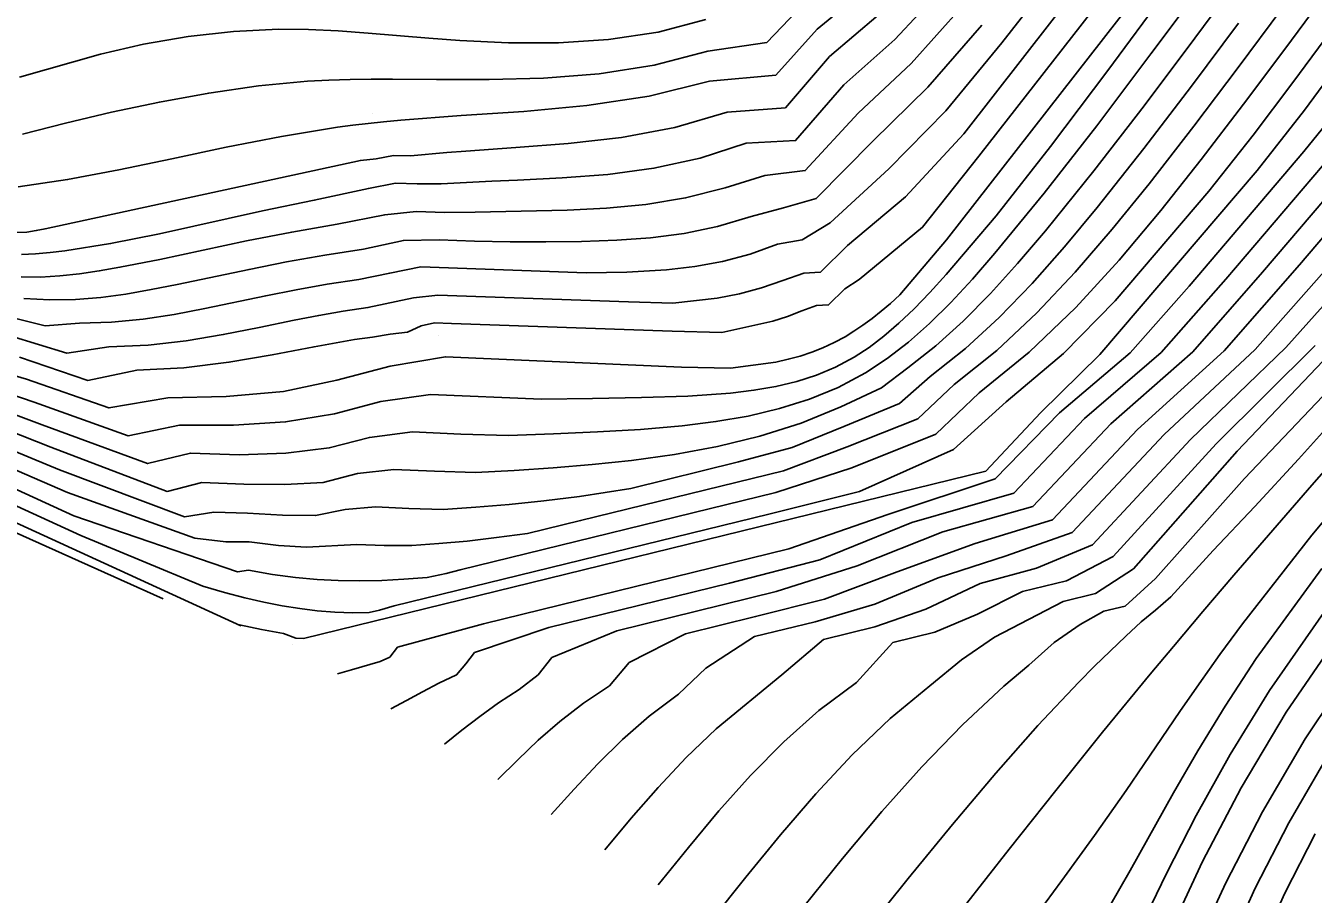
# Model space of a CAD drawing. Extents: x 2356077 to 2359823, y 225951 to 227822.
# Drawn here: x 2356716.3 to 2356793.7, y 226841 to 226893.2 of the extents above; entities that cross this region are included whole.
import ezdxf

# ---------------------------------------------------------------- set-up
doc = ezdxf.new("R2010")
doc.units = 0
for name, color, linetype in [('DTM Contours Major', 7, 'Continuous'), ('DTM Contours Minor', 7, 'Continuous'), ('PH Exist DTM Point', 7, 'Continuous')]:
    doc.layers.add(name, color=color, linetype=linetype)

msp = doc.modelspace()

# ---------------------------------------------------------------- linework, layer by layer
at = {"layer": 'DTM Contours Major'}
for points in [[(2356778.335, 226896.48), (2356774.99, 226892.186), (2356771.621, 226888.105), (2356768.205, 226884.617), (2356764.67, 226881.367), (2356763.001, 226880.342), (2356761.515, 226880.086), (2356759.869, 226879.483), (2356758.215, 226879.043), (2356756.542, 226878.738), (2356754.841, 226878.541), (2356752.451, 226878.399), (2356750.015, 226878.366), (2356740.069, 226878.712), (2356738.204, 226878.343), (2356736.342, 226877.966), (2356734.449, 226877.68), (2356732.586, 226877.349), (2356730.748, 226876.986), (2356727.087, 226876.22), (2356725.244, 226875.865), (2356723.383, 226875.575), (2356721.49, 226875.387), (2356719.548, 226875.333), (2356717.502, 226875.174), (2356714.755, 226875.863)], [(2356787.208, 226895.904), (2356783.961, 226891.523), (2356780.707, 226887.209), (2356777.546, 226883.153), (2356774.581, 226879.541), (2356773.227, 226877.99), (2356771.923, 226876.586), (2356770.649, 226875.324), (2356769.383, 226874.201), (2356768.107, 226873.211), (2356766.798, 226872.35), (2356765.151, 226871.475), (2356763.428, 226870.763), (2356761.629, 226870.194), (2356759.755, 226869.751), (2356757.808, 226869.413), (2356755.786, 226869.162), (2356753.286, 226868.949), (2356750.7, 226868.802), (2356748.048, 226868.688), (2356745.347, 226868.577), (2356742.48, 226868.67), (2356739.573, 226868.796), (2356736.982, 226868.464), (2356734.568, 226867.835), (2356731.954, 226867.512), (2356729.159, 226867.425), (2356726.229, 226867.528), (2356723.65, 226866.887), (2356717.321, 226869.228), (2356710.774, 226871.67)], [(2356766.668, 226895.294), (2356763.891, 226893.015), (2356761.418, 226890.25), (2356757.426, 226889.889), (2356753.804, 226888.984), (2356750.055, 226888.414), (2356746.261, 226888.062), (2356742.504, 226887.812), (2356738.867, 226887.547), (2356737.823, 226887.449), (2356736.899, 226887.35), (2356735.983, 226887.239), (2356735.074, 226887.117), (2356731.701, 226886.568), (2356728.375, 226885.917), (2356725.112, 226885.225), (2356721.928, 226884.557), (2356718.84, 226883.973), (2356715.863, 226883.538)], [(2356794.772, 226892.901), (2356792.48, 226889.804), (2356790.105, 226886.639), (2356787.439, 226883.279), (2356781.799, 226876.669), (2356778.696, 226873.515), (2356775.257, 226870.609), (2356772.093, 226867.73), (2356766.439, 226865.219), (2356760.984, 226863.858), (2356738.47, 226858.331), (2356737.599, 226858.085), (2356736.972, 226857.941), (2356735.986, 226857.912), (2356734.915, 226857.959), (2356733.841, 226858.048), (2356732.809, 226858.172), (2356731.748, 226858.338), (2356730.647, 226858.552), (2356729.492, 226858.818), (2356728.271, 226859.139), (2356726.971, 226859.52), (2356719.635, 226862.559), (2356666.59, 226886.882)], [(2356801.698, 226889.177), (2356792.882, 226878.843), (2356788.36, 226873.663), (2356783.149, 226868.95), (2356778.032, 226863.513), (2356773.398, 226862.084), (2356768.701, 226860.389), (2356764.335, 226858.734), (2356760.193, 226857.697), (2356755.974, 226856.661), (2356752.597, 226854.926), (2356751.41, 226853.53), (2356749.851, 226852.489), (2356748.437, 226851.392), (2356747.132, 226850.253), (2356745.9, 226849.086), (2356744.705, 226847.904)], [(2356794.662, 226871.347), (2356789.585, 226866.001), (2356784.242, 226859.975), (2356782.402, 226858.328), (2356781.118, 226858.013), (2356779.708, 226857.224), (2356778.15, 226856.139), (2356776.611, 226854.773), (2356775.123, 226853.517), (2356772.623, 226851.189), (2356770.182, 226848.658), (2356767.787, 226845.966), (2356765.427, 226843.153), (2356763.09, 226840.258)], [(2356794.95, 226858.806), (2356791.083, 226853.251), (2356788.718, 226849.405), (2356786.675, 226845.734), (2356784.904, 226842.275), (2356783.35, 226839.062)]]:
    msp.add_lwpolyline(points, dxfattribs=at)
at = {"layer": 'DTM Contours Minor'}
for points in [[(2356784.901, 226899.85), (2356773.619, 226885.367), (2356770.232, 226881.1), (2356766.411, 226877.954), (2356765.557, 226877.401), (2356764.58, 226876.432), (2356763.857, 226876.391), (2356762.984, 226876.078), (2356762.114, 226875.74), (2356761.232, 226875.45), (2356758.169, 226874.777), (2356755.188, 226874.858), (2356741.921, 226875.32), (2356740.9, 226875.347), (2356740.094, 226875.172), (2356739.28, 226874.789), (2356738.237, 226874.679), (2356737.164, 226874.5), (2356736.091, 226874.344), (2356733.655, 226873.914), (2356731.14, 226873.433), (2356728.534, 226872.983), (2356725.826, 226872.647), (2356723.005, 226872.505), (2356720.054, 226871.883), (2356715.958, 226873.292)], [(2356789.611, 226896.53), (2356786.601, 226892.468), (2356783.548, 226888.41), (2356780.529, 226884.504), (2356777.621, 226880.896), (2356775.945, 226878.922), (2356774.308, 226877.11), (2356772.682, 226875.461), (2356771.038, 226873.975), (2356769.347, 226872.651), (2356767.754, 226871.438), (2356765.317, 226870.301), (2356762.93, 226869.326), (2356760.449, 226868.539), (2356757.902, 226867.919), (2356755.318, 226867.44), (2356752.727, 226867.078), (2356750.366, 226866.829), (2356748.019, 226866.638), (2356745.683, 226866.485), (2356743.354, 226866.351), (2356740.905, 226866.436), (2356738.458, 226866.542), (2356736.263, 226866.298), (2356734.209, 226865.763), (2356731.895, 226865.633), (2356729.442, 226865.66), (2356726.91, 226865.759), (2356724.835, 226865.217), (2356717.838, 226867.876), (2356710.615, 226870.734)], [(2356784.837, 226895.231), (2356781.366, 226890.523), (2356777.928, 226885.966), (2356774.65, 226881.797), (2356771.658, 226878.254), (2356770.67, 226877.172), (2356769.724, 226876.198), (2356768.807, 226875.327), (2356767.909, 226874.556), (2356767.016, 226873.878), (2356766.117, 226873.291), (2356765.008, 226872.695), (2356763.862, 226872.21), (2356762.667, 226871.825), (2356761.413, 226871.525), (2356760.09, 226871.298), (2356758.684, 226871.13), (2356756.122, 226870.95), (2356753.344, 226870.856), (2356750.399, 226870.801), (2356747.319, 226870.762), (2356740.658, 226871.051), (2356737.672, 226870.622), (2356734.875, 226869.893), (2356731.945, 226869.4), (2356728.812, 226869.195), (2356725.574, 226869.195), (2356722.477, 226868.559), (2356716.826, 226870.587), (2356710.969, 226872.591)], [(2356779.771, 226895.794), (2356772.705, 226886.724), (2356769.214, 226882.929), (2356765.713, 226880.005), (2356764.095, 226878.404), (2356763.094, 226878.347), (2356761.842, 226877.905), (2356760.544, 226877.453), (2356759.228, 226877.104), (2356757.884, 226876.843), (2356755.216, 226876.541), (2356752.548, 226876.614), (2356741.086, 226877.013), (2356739.643, 226876.864), (2356736.892, 226876.269), (2356735.414, 226876.053), (2356733.943, 226875.801), (2356732.466, 226875.517), (2356730.356, 226875.082), (2356728.197, 226874.649), (2356725.978, 226874.274), (2356723.686, 226874.012), (2356721.312, 226873.918), (2356718.795, 226873.533), (2356715.383, 226874.565)], [(2356771.483, 226895.542), (2356768.555, 226892.393), (2356765.502, 226889.656), (2356762.595, 226886.317), (2356759.628, 226886.15), (2356756.87, 226885.257), (2356754.087, 226884.651), (2356751.308, 226884.28), (2356748.564, 226884.067), (2356745.888, 226883.937), (2356744.342, 226883.869), (2356742.818, 226883.795), (2356741.304, 226883.703), (2356739.862, 226883.711), (2356738.552, 226883.756), (2356736.922, 226883.434), (2356733.669, 226882.73), (2356730.553, 226882.086), (2356724.368, 226880.715), (2356721.426, 226880.122), (2356718.673, 226879.683), (2356717.787, 226879.581), (2356716.922, 226879.509), (2356716.07, 226879.468)], [(2356794.417, 226895.079), (2356792.006, 226891.818), (2356789.518, 226888.495), (2356786.977, 226885.17), (2356784.556, 226882.101), (2356782.052, 226879.129), (2356779.441, 226876.276), (2356776.648, 226873.601), (2356773.631, 226871.137), (2356771.027, 226868.662), (2356765.974, 226866.629), (2356761.404, 226865.154), (2356742.447, 226860.5), (2356741.6, 226860.278), (2356740.445, 226860.052), (2356739.06, 226859.935), (2356737.723, 226859.863), (2356736.412, 226859.837), (2356735.102, 226859.856), (2356733.841, 226859.918), (2356732.538, 226860.035), (2356731.168, 226860.219), (2356729.706, 226860.482), (2356729.064, 226860.386), (2356719.218, 226863.76), (2356669.824, 226886.409)], [(2356782.81, 226894.636), (2356771.67, 226880.336), (2356768.862, 226877.034), (2356768.297, 226876.522), (2356767.741, 226876.049), (2356767.194, 226875.613), (2356766.651, 226875.213), (2356766.11, 226874.849), (2356765.57, 226874.52), (2356764.913, 226874.165), (2356764.247, 226873.855), (2356763.568, 226873.587), (2356762.872, 226873.357), (2356762.154, 226873.161), (2356761.41, 226872.995), (2356758.682, 226872.626), (2356755.752, 226872.698), (2356741.548, 226873.315), (2356738.224, 226872.744), (2356735.031, 226871.912), (2356731.816, 226871.221), (2356728.375, 226870.927), (2356724.868, 226870.842), (2356721.33, 226870.238), (2356716.373, 226871.966), (2356711.26, 226873.472)], [(2356763.119, 226894.553), (2356760.876, 226892.219), (2356757.317, 226891.685), (2356754.101, 226890.84), (2356750.79, 226890.328), (2356747.457, 226890.069), (2356744.175, 226889.983), (2356741.017, 226889.991), (2356738.381, 226890.013), (2356737.097, 226890.011), (2356735.823, 226889.994), (2356734.549, 226889.953), (2356733.268, 226889.883), (2356730.314, 226889.601), (2356727.326, 226889.172), (2356724.361, 226888.631), (2356721.476, 226888.014), (2356718.725, 226887.357), (2356716.141, 226886.706)], [(2356791.835, 226894.241), (2356789.208, 226890.711), (2356786.531, 226887.176), (2356783.842, 226883.721), (2356781.636, 226880.991), (2356779.405, 226878.396), (2356777.105, 226875.956), (2356774.692, 226873.696), (2356772.122, 226871.637), (2356769.945, 226869.589), (2356765.707, 226867.907), (2356761.877, 226866.463), (2356749.679, 226863.469), (2356746.489, 226862.695), (2356744.62, 226862.441), (2356742.853, 226862.236), (2356741.163, 226862.077), (2356739.527, 226861.959), (2356737.872, 226861.963), (2356736.233, 226862.034), (2356733.195, 226861.858), (2356731.527, 226861.97), (2356729.746, 226862.181), (2356728.345, 226862.177), (2356726.497, 226862.401), (2356718.84, 226865.155), (2356710.288, 226868.864)], [(2356767.572, 226893.851), (2356764.643, 226891.363), (2356761.993, 226888.283), (2356758.495, 226888.022), (2356755.341, 226887.099), (2356752.131, 226886.499), (2356748.926, 226886.128), (2356745.786, 226885.889), (2356742.769, 226885.685), (2356741.642, 226885.595), (2356739.444, 226885.389), (2356738.44, 226885.424), (2356737.395, 226885.219), (2356736.441, 226885.12), (2356717.491, 226881.016), (2356716.96, 226880.898), (2356716.383, 226880.8), (2356715.423, 226880.787)], [(2356772.627, 226894.386), (2356769.539, 226890.95), (2356766.361, 226887.965), (2356763.178, 226884.511), (2356760.75, 226884.214), (2356758.372, 226883.475), (2356755.985, 226882.864), (2356753.598, 226882.476), (2356751.225, 226882.252), (2356748.878, 226882.136), (2356747.022, 226882.084), (2356745.18, 226882.044), (2356743.341, 226881.999), (2356741.524, 226881.989), (2356739.784, 226882.05), (2356737.907, 226881.858), (2356735.043, 226881.288), (2356732.311, 226880.816), (2356729.595, 226880.276), (2356724.389, 226879.17), (2356721.987, 226878.692), (2356720.748, 226878.473), (2356719.552, 226878.297), (2356718.382, 226878.171), (2356717.222, 226878.106), (2356716.057, 226878.111)], [(2356789.229, 226893.372), (2356786.387, 226889.576), (2356783.531, 226885.845), (2356780.717, 226882.294), (2356778.759, 226879.929), (2356776.814, 226877.721), (2356774.845, 226875.68), (2356772.817, 226873.815), (2356770.692, 226872.136), (2356768.85, 226870.514), (2356765.5, 226869.121), (2356762.389, 226867.859), (2356759.159, 226866.989), (2356752.694, 226865.402), (2356749.604, 226864.917), (2356747.458, 226864.651), (2356745.389, 226864.439), (2356743.378, 226864.27), (2356741.407, 226864.134), (2356739.36, 226864.201), (2356737.342, 226864.289), (2356735.523, 226864.127), (2356733.751, 226863.764), (2356731.759, 226863.782), (2356729.646, 226863.91), (2356727.623, 226863.967), (2356725.867, 226863.7), (2356718.355, 226866.521), (2356710.466, 226869.792)], [(2356757.214, 226893.594), (2356754.337, 226892.832), (2356751.364, 226892.381), (2356748.35, 226892.185), (2356745.352, 226892.185), (2356742.424, 226892.326), (2356740.547, 226892.469), (2356736.906, 226892.779), (2356735.115, 226892.907), (2356733.327, 226892.988), (2356731.528, 226893.003), (2356728.808, 226892.87), (2356726.083, 226892.563), (2356723.403, 226892.103), (2356720.817, 226891.513), (2356715.948, 226890.118)], [(2356773.797, 226893.248), (2356770.554, 226889.523), (2356767.257, 226886.289), (2356763.84, 226882.831), (2356761.881, 226882.278), (2356759.924, 226881.755), (2356757.915, 226881.142), (2356755.902, 226880.728), (2356753.884, 226880.47), (2356751.856, 226880.325), (2356749.727, 226880.253), (2356747.589, 226880.228), (2356745.442, 226880.221), (2356743.301, 226880.263), (2356741.17, 226880.338), (2356739.029, 226880.311), (2356736.634, 226879.792), (2356734.302, 226879.422), (2356732.002, 226879.015), (2356729.746, 226878.568), (2356725.422, 226877.662), (2356723.865, 226877.351), (2356722.341, 226877.083), (2356720.831, 226876.877), (2356719.318, 226876.754), (2356717.784, 226876.732), (2356716.208, 226876.815)], [(2356795.378, 226891.117), (2356793.191, 226888.137), (2356790.334, 226884.509), (2356780.895, 226873.445), (2356777.322, 226869.938), (2356774.032, 226866.44), (2356733.019, 226856.372), (2356732.562, 226856.392), (2356731.813, 226856.68), (2356731.163, 226856.796), (2356730.507, 226856.922), (2356729.846, 226857.058), (2356729.179, 226857.203), (2356729.251, 226857.139), (2356663.045, 226887.499)], [(2356796.261, 226889.481), (2356793.156, 226885.654), (2356786.257, 226877.567), (2356782.702, 226873.553), (2356778.453, 226869.943), (2356774.594, 226865.973), (2356768.144, 226863.823), (2356762.202, 226861.77), (2356743.847, 226857.264), (2356738.681, 226855.858), (2356738.204, 226855.254), (2356737.626, 226854.983), (2356735.909, 226854.496), (2356735.068, 226854.253)], [(2356798.855, 226888.008), (2356790.661, 226878.403), (2356786.471, 226873.61), (2356781.547, 226869.276), (2356776.864, 226864.308), (2356771.442, 226862.797), (2356766.302, 226860.747), (2356761.442, 226859.197), (2356751.849, 226856.842), (2356747.955, 226855.233), (2356747.126, 226854.184), (2356745.983, 226853.307), (2356744.751, 226852.51), (2356743.613, 226851.692), (2356742.537, 226850.86), (2356741.492, 226850.021)], [(2356796.006, 226886.832), (2356788.454, 226877.979), (2356784.572, 226873.576), (2356779.958, 226869.608), (2356775.714, 226865.123), (2356769.587, 226863.343), (2356764.047, 226861.099), (2356758.632, 226859.7), (2356747.777, 226857.036), (2356743.305, 226855.529), (2356742.775, 226854.858), (2356742.225, 226854.195), (2356741.162, 226853.687), (2356740.165, 226853.174), (2356739.212, 226852.656), (2356738.28, 226852.137)], [(2356797.421, 226879.837), (2356792.073, 226873.862), (2356786.339, 226868.349), (2356780.437, 226862.005), (2356777.086, 226860.603), (2356773.69, 226859.674), (2356770.438, 226858.133), (2356767.372, 226857.073), (2356764.283, 226856.315), (2356761.782, 226854.189), (2356757.825, 226850.937), (2356756.027, 226849.225), (2356754.335, 226847.424), (2356752.714, 226845.563), (2356751.129, 226843.672)], [(2356795.128, 226879.312), (2356790.232, 226873.745), (2356784.749, 226868.639), (2356779.221, 226862.743), (2356775.264, 226861.349), (2356771.172, 226860.029), (2356767.369, 226858.436), (2356763.777, 226857.384), (2356760.122, 226856.487), (2356757.213, 226854.587), (2356755.56, 226853.023), (2356753.806, 226851.707), (2356752.202, 226850.304), (2356750.711, 226848.835), (2356749.295, 226847.323), (2356747.917, 226845.788)], [(2356793.829, 226873.996), (2356787.884, 226868.072), (2356781.684, 226861.303), (2356778.88, 226859.85), (2356776.232, 226859.2), (2356773.526, 226857.832), (2356770.968, 226856.762), (2356768.448, 226856.144), (2356766.27, 226853.738), (2356764.005, 226852.04), (2356761.891, 226850.161), (2356759.898, 226848.137), (2356757.995, 226846.004), (2356756.153, 226843.798), (2356754.341, 226841.556)], [(2356795.112, 226873.903), (2356789.133, 226867.643), (2356782.901, 226860.567), (2356780.634, 226859.087), (2356778.675, 226858.607), (2356774.551, 226856.449), (2356772.567, 226855.084), (2356770.67, 226853.538), (2356768.282, 226851.555), (2356766.005, 226849.371), (2356763.815, 226847.028), (2356761.691, 226844.565), (2356759.611, 226842.022), (2356757.553, 226839.44)], [(2356798.784, 226871.446), (2356793.623, 226865.589), (2356788.944, 226860.183), (2356787.075, 226857.99), (2356785.311, 226855.899), (2356783.916, 226854.224), (2356781.053, 226850.734), (2356778.232, 226847.226), (2356775.443, 226843.704), (2356772.678, 226840.172)], [(2356795.536, 226870.162), (2356792.827, 226867.155), (2356790.209, 226864.313), (2356787.69, 226861.662), (2356785.148, 226858.874), (2356784.242, 226858.079), (2356783.37, 226857.373), (2356782.445, 226856.511), (2356781.513, 226855.617), (2356780.576, 226854.703), (2356779.63, 226853.755), (2356777.17, 226851.147), (2356774.629, 226848.276), (2356772.023, 226845.193), (2356769.368, 226841.952), (2356766.681, 226838.606)], [(2356724.579, 226858.757), (2356701.05, 226869.332)], [(2356798.449, 226868.355), (2356793.633, 226862.579), (2356789.471, 226857.258), (2356788.107, 226855.404), (2356786.858, 226853.65), (2356785.697, 226851.977), (2356783.529, 226848.79), (2356782.466, 226847.237), (2356780.562, 226844.526), (2356778.6, 226841.815), (2356776.591, 226839.105)], [(2356794.232, 226860.593), (2356790.285, 226855.168), (2356788.411, 226852.314), (2356786.769, 226849.626), (2356785.306, 226847.089), (2356782.704, 226842.417), (2356781.458, 226840.253)], [(2356795.814, 226857.385), (2356792.096, 226851.947), (2356789.387, 226847.401), (2356787.059, 226842.967), (2356785.075, 226838.703)], [(2356796.706, 226855.543), (2356793.226, 226850.344), (2356790.663, 226845.956), (2356788.451, 226841.678), (2356786.577, 226837.617)], [(2356794.577, 226849.307), (2356792.246, 226845.291), (2356790.229, 226841.357), (2356788.513, 226837.588)], [(2356793.821, 226844.635), (2356792.001, 226841.054), (2356790.449, 226837.595)]]:
    msp.add_lwpolyline(points, dxfattribs=at)
at = {"layer": 'PH Exist DTM Point'}
for p, q in [((2356737.176, 226887.962), (2356737.176, 226887.962)), ((2356741.161, 226874.598), (2356741.161, 226874.598)), ((2356765.244, 226874.3), (2356765.244, 226874.3)), ((2356732.386, 226856.02), (2356732.386, 226856.02)), ((2356785.598, 226856.097), (2356785.598, 226856.097))]:
    msp.add_line(p, q, dxfattribs=at)

doc.saveas('drawing.dxf')
